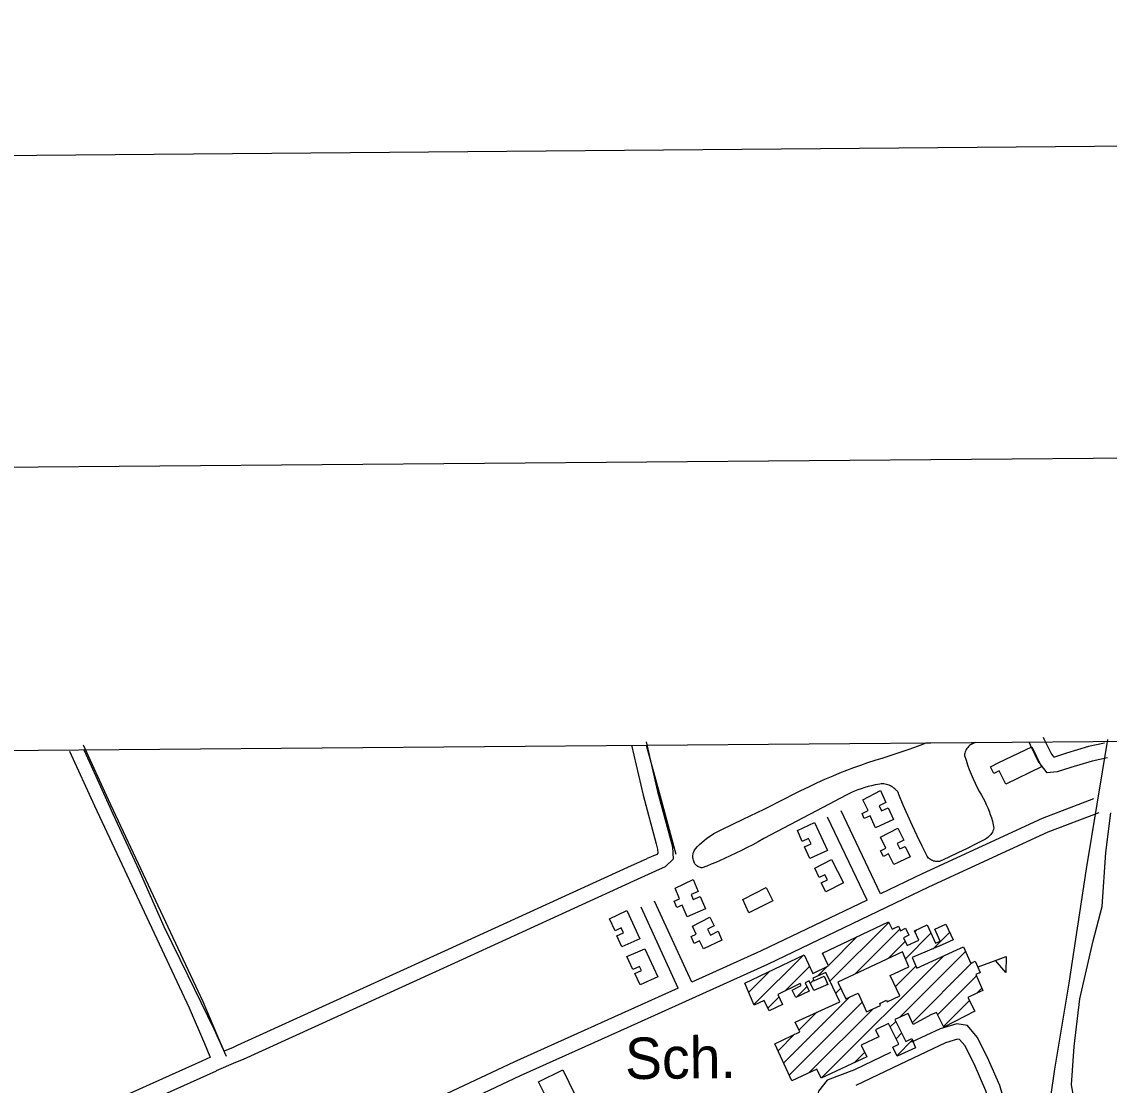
# Model space of a CAD drawing. Extents: x 3567028 to 3605064, y 510945 to 536587.
# Drawn here: x 3572503 to 3574682, y 533872 to 536003 of the extents above; entities that cross this region are included whole.
import ezdxf

# ---------------------------------------------------------------- set-up
doc = ezdxf.new("R2010")
doc.units = 0
for name, color, linetype in [('G-ANNO-NPLT', 7, 'Continuous'), ('V-ANNO-SYMB', 7, 'Continuous'), ('V-BLDG-IDEN', 7, 'Continuous'), ('V-BLDG-OTLN', 7, 'Continuous'), ('V-DTCH-CNTR', 7, 'Continuous'), ('V-GRID-FRAM', 7, 'Continuous'), ('V-ROAD-CNTR', 7, 'Continuous'), ('V-SITE-VEGE', 7, 'Continuous')]:
    doc.layers.add(name, color=color, linetype=linetype)

msp = doc.modelspace()

# ---------------------------------------------------------------- linework, layer by layer
at = {"layer": 'G-ANNO-NPLT'}
msp.add_lwpolyline([(3567815.5, 511528.3), (3604480.9, 511837.7), (3604277, 536003.5), (3567611.7, 535694.2)], close=True, dxfattribs=at)
at = {"layer": 'V-ANNO-SYMB'}
msp.add_lwpolyline([(3570560.3, 512176.6), (3603642.3, 512455.7), (3603449, 535371.4), (3570367, 535092.3), (3570560.3, 512176.6)], dxfattribs=at)
at = {"layer": 'V-BLDG-OTLN'}
for p, q in [((3574122.6, 534080.5), (3574240.5, 534198.4)), ((3574172.4, 534094.9), (3574262.4, 534185)), ((3574273.8, 534125.6), (3574324.9, 534176.8)), ((3574292.7, 534179.9), (3574297.5, 534184.6)), ((3574329.4, 534145.9), (3574362.1, 534178.6)), ((3574332.7, 534184.6), (3574333.4, 534185.2)), ((3574119.3, 534112.5), (3574176.8, 534170)), ((3574238.9, 534126.1), (3574273.4, 534160.6)), ((3573970.1, 534034.1), (3574068.5, 534132.5)), ((3574105.7, 533886.8), (3574350.7, 534131.8)), ((3574107.9, 534136.5), (3574109.3, 534137.9)), ((3574262.8, 534008.6), (3574394.3, 534140.1)), ((3574032.2, 534060.8), (3574081.8, 534110.4)), ((3574097.3, 534090.6), (3574116.8, 534110)), ((3574253.6, 534070.1), (3574295, 534111.4)), ((3574287.7, 533998.1), (3574407.4, 534117.9)), ((3574419.4, 534109.7), (3574475.7, 534130.5)), ((3573959.7, 534059), (3574001.1, 534100.4)), ((3574338.1, 534013.2), (3574416.2, 534091.2)), ((3574422.2, 534097.3), (3574423.4, 534098.4)), ((3574055.2, 534048.5), (3574076.7, 534069.9)), ((3574083.4, 534076.6), (3574089.5, 534082.8)), ((3574114.7, 534072.6), (3574117.5, 534075.4)), ((3574134, 534056.5), (3574144, 534066.5)), ((3574417.5, 534057.2), (3574427, 534066.7)), ((3573998.1, 534026.7), (3574020.3, 534048.9)), ((3574029.6, 533916.7), (3574161.2, 534048.4)), ((3574040.6, 533892.5), (3574187.1, 534038.9)), ((3574081, 533897.5), (3574209.1, 534025.6)), ((3574350.2, 533989.9), (3574402.1, 534041.8)), ((3574060.5, 533983.1), (3574095.9, 534018.5)), ((3574243.4, 533989.2), (3574254.3, 534000.1)), ((3574018.5, 533941), (3574051.7, 533974.3)), ((3574255, 533965.4), (3574266.1, 533976.5)), ((3574256.4, 533931.5), (3574288, 533963.1)), ((3574172, 533917.8), (3574192, 533937.8))]:
    msp.add_line(p, q, dxfattribs=at)
for points in [[(3574461.1, 534518.7), (3574527.3, 534550.4), (3574546.5, 534510.2), (3574474.8, 534475.9), (3574462, 534502.5), (3574450.9, 534497.2), (3574444.5, 534510.6)], [(3574188.7, 534444.4), (3574224, 534462.6), (3574234.8, 534438.8), (3574221, 534432.5), (3574225.8, 534422), (3574238.9, 534428), (3574249.6, 534404.6), (3574213.7, 534388.3), (3574202.9, 534412.1), (3574191.3, 534406.7), (3574186.8, 534416.9), (3574199, 534422.6)], [(3574057.6, 534383), (3574091.8, 534398.9), (3574117.8, 534342.7), (3574082.5, 534326.3), (3574071.6, 534349.8), (3574084.7, 534355.9), (3574079.8, 534366.6), (3574066.5, 534360.5)], [(3574223.5, 534369.7), (3574258.7, 534387.6), (3574270.6, 534363.3), (3574257.5, 534356.9), (3574262.9, 534345.9), (3574273.4, 534350.9), (3574283.4, 534330.3), (3574250.3, 534314.3), (3574239.8, 534335.9), (3574229.7, 534330.8), (3574224.1, 534342.1), (3574234.8, 534347.5)], [(3574092, 534307.5), (3574125.8, 534324.8), (3574149.7, 534278.2), (3574114, 534259.9), (3574104.9, 534277.6), (3574117.5, 534284.1), (3574112.3, 534294.2), (3574101.1, 534288.5)], [(3573812, 534267), (3573848.2, 534284.5), (3573858.3, 534260.5), (3573844.2, 534254.5), (3573848.4, 534244.6), (3573862.7, 534250.7), (3573873.4, 534225.6), (3573836.5, 534209.9), (3573826.4, 534233.4), (3573815.3, 534228.7), (3573810.3, 534241), (3573821.2, 534245.7)], [(3573947.8, 534244.6), (3573994.8, 534268.4), (3574008.2, 534242), (3573959.8, 534217.5)], [(3573715.6, 534222.3), (3573741.3, 534165.6), (3573705.7, 534149.5), (3573695.5, 534171.9), (3573708.5, 534177.9), (3573704.2, 534187.5), (3573691.7, 534181.8), (3573680.9, 534205.6)], [(3573847.1, 534191.3), (3573881.9, 534209.1), (3573890.4, 534191.9), (3573877.1, 534185.3), (3573883, 534173.3), (3573898.7, 534181), (3573906.1, 534163), (3573869, 534145.5), (3573861, 534161.6), (3573850.4, 534156.6), (3573844.1, 534170.5), (3573854.4, 534175.3)], [(3574142, 534039.6), (3574114.4, 534097.9), (3574087.9, 534086.5), (3574090, 534081.6), (3574110.6, 534091.1), (3574118.1, 534074), (3574090.4, 534062.2), (3574080.8, 534081.7), (3574072.9, 534077.8), (3574081, 534061), (3574054.2, 534048), (3574046.9, 534063.1), (3574065, 534071.8), (3574063, 534075.9), (3574017.9, 534053.8), (3574027.5, 534034.2), (3574000.8, 534021.2), (3573990.5, 534042.2), (3573970.8, 534032.5), (3573952.1, 534077.1), (3574070.8, 534133.6), (3574088.4, 534096.5), (3574119.8, 534111.5), (3574107.6, 534137.1), (3574239.7, 534200), (3574247, 534184.8), (3574259.7, 534190.8), (3574263.9, 534181.9), (3574274.1, 534186.8), (3574280.8, 534172.7), (3574270.1, 534167.7), (3574277.3, 534152.3), (3574300.5, 534163), (3574291.7, 534182), (3574317.1, 534193.7), (3574334.1, 534156.9), (3574343.5, 534161.2), (3574332.6, 534184.8), (3574354.5, 534195), (3574369.2, 534163.4), (3574347.4, 534153.3), (3574287.4, 534128.5), (3574296.9, 534107.1), (3574377.1, 534143.9), (3574390, 534149.9), (3574404.7, 534116.4), (3574413.5, 534121.1), (3574423.6, 534097.9), (3574415, 534093.9), (3574429, 534062.3), (3574417, 534057), (3574398.9, 534047.8), (3574413.2, 534020.6), (3574350.9, 533988.5), (3574335.8, 534017.7), (3574324.9, 534013.6), (3574289.5, 533994.3), (3574279.2, 534016.1), (3574252.5, 534003.8), (3574274.3, 533960), (3574286.8, 533966.2), (3574294.3, 533947.2), (3574256.9, 533930.4), (3574248.6, 533948.5), (3574260.5, 533954.3), (3574239.9, 533996.3), (3574213.6, 533983.6), (3574220.5, 533969.2), (3574184.9, 533952.3), (3574196.2, 533929.1), (3574105.1, 533886.5), (3574096.4, 533904.6), (3574045.8, 533881.1), (3574012.2, 533954.9), (3574062.4, 533979.5), (3574052.7, 533998.6)], [(3573751.2, 534145.9), (3573777.5, 534089.8), (3573742.3, 534073.3), (3573731.6, 534096.1), (3573744.7, 534102.3), (3573741, 534110.2), (3573727.6, 534103.9), (3573715.3, 534130.3)], [(3574154.1, 534045.1), (3574179.1, 534056.6), (3574195.7, 534019.6), (3574223.9, 534032.2), (3574222.3, 534036.1), (3574235.7, 534042.9), (3574237.5, 534039.4), (3574262.8, 534051.1), (3574243, 534092), (3574280.6, 534109.8), (3574267.8, 534139.6), (3574138.2, 534078.9)], [(3574475.7, 534130.5), (3574475.2, 534098.4), (3574454, 534122.5)], [(3573538.5, 533879.4), (3573586.8, 533902.9), (3573622.4, 533830), (3573579.8, 533809.2), (3573568.7, 533832), (3573579.9, 533837.5), (3573572.6, 533852.6), (3573555.4, 533844.1)]]:
    msp.add_lwpolyline(points, close=True, dxfattribs=at)
at = {"layer": 'V-DTCH-CNTR'}
for points in [[(3573754.1, 534553.9), (3573782.4, 534451.4), (3573813.4, 534335.6)], [(3572626.8, 534544.4), (3572638.4, 534519.4), (3572685.4, 534415.9), (3572737, 534304), (3572787.1, 534190.6), (3572835.3, 534091.9), (3572887.8, 533985.1), (3572912.4, 533930.8)]]:
    msp.add_lwpolyline(points, dxfattribs=at)
at = {"layer": 'V-GRID-FRAM'}
msp.add_lwpolyline([(3571081.5, 534531.3), (3602744.1, 534798.4), (3602905.4, 516616.2), (3571226.9, 516349), (3571081.5, 534531.3)], dxfattribs=at)
at = {"layer": 'V-ROAD-CNTR'}
for points in [[(3574672.8, 534557.6), (3574640.6, 534551), (3574596.6, 534537.4), (3574572.5, 534529.7), (3574572, 534529.7), (3574565.7, 534537.8), (3574552, 534565.8), (3574550.8, 534568.9)], [(3572895.8, 533969.9), (3572866.4, 534039.2), (3572676.4, 534444), (3572626.2, 534553.7)], [(3573724.8, 534553.6), (3573747.8, 534453.4), (3573774.2, 534355.8)], [(3573754.1, 534560.3), (3573776.9, 534460.7), (3573805, 534357.2)], [(3574678.8, 534528.2), (3574648.1, 534521.9), (3574605.6, 534508.7), (3574578.2, 534500), (3574558.1, 534498.6), (3574540.1, 534521.9), (3574524.4, 534554), (3574522.7, 534558.5)], [(3574564.9, 533849.2), (3574573.4, 533904.5), (3574602, 534076.5), (3574636.4, 534305.7), (3574679.5, 534564.9)], [(3572869.5, 533955), (3572839, 534027), (3572649.1, 534431.4), (3572599, 534541.2)], [(3574650.7, 534446.1), (3574547.7, 534407), (3574307.5, 534296), (3574223.9, 534256)], [(3574661.4, 534418), (3574559.4, 534379.3), (3574320.3, 534268.9), (3573997.4, 534114.4), (3573702.9, 533981.6), (3573501.3, 533891.1), (3573365.8, 533827.2), (3573322.7, 533814.8), (3573267.6, 533804.2), (3573201.7, 533799.9), (3573152.5, 533779.7), (3573102.2, 533756.7), (3573041.2, 533719.5), (3573016.9, 533699.1), (3572995.3, 533654.6), (3572978, 533599.7), (3572973.8, 533588.2)], [(3574223.9, 534256), (3574144.9, 534422.1)], [(3574196.8, 534243.1), (3574117.8, 534409.2)], [(3573774.2, 534355.8), (3573777.1, 534345.2), (3573777.7, 534337.2), (3573775.3, 534334.9), (3573756.3, 534326.5)], [(3573805, 534357.2), (3573806.9, 534350.1), (3573808.5, 534325.2), (3573792.3, 534309.7), (3573772.7, 534301)], [(3573755.5, 534326.1), (3573716.6, 534308.9), (3573357.4, 534144), (3572934.6, 533951.6), (3572926.2, 533948)], [(3573772.7, 534301), (3573728.9, 534281.5), (3573369.9, 534116.7), (3572946.7, 533924.1), (3572931.2, 533917.5)], [(3573845.6, 534078.9), (3573771.1, 534241.4)], [(3574196.8, 534243.1), (3573984.7, 534141.6), (3573845.6, 534078.9)], [(3573818.2, 534066.5), (3573743.8, 534228.9)], [(3573818.2, 534066.5), (3573690.6, 534009), (3573488.8, 533918.4), (3573355.2, 533855.4), (3573315.7, 533844), (3573263.7, 533834), (3573194.9, 533829.6), (3573140.5, 533807.2), (3573088.1, 533783.3), (3573023.7, 533743.9), (3572993.5, 533718.6)], [(3574482.9, 533802.8), (3574463, 533871.5), (3574438.6, 533927.7), (3574417.8, 533968.9), (3574397.9, 533991.7), (3574376.5, 533995.4), (3574343.4, 533985.6), (3574285.9, 533958.3)], [(3572926.2, 533948), (3572908.3, 533940.4), (3572895.8, 533969.9)], [(3574455.1, 533791.1), (3574434.7, 533861.3), (3574411.4, 533914.9), (3574392.7, 533952), (3574382.2, 533964), (3574378.3, 533964.7), (3574354.1, 533957.5), (3574276.7, 533920.7), (3574174.7, 533871.5)], [(3572880.6, 533929), (3572869.5, 533955)], [(3574243.7, 533938.1), (3574171.4, 533903.3), (3574116.8, 533882.1), (3574099.5, 533860.4), (3574095.4, 533844.5), (3574095.7, 533824.8), (3574107.8, 533799.8), (3574136.3, 533736.7), (3574175, 533665.4)], [(3572863.5, 533920.6), (3572265, 533652.1), (3571966.8, 533516.6)], [(3572880.8, 533928.3), (3572863.5, 533920.6)], [(3572931.2, 533917.5), (3572892.4, 533901)], [(3572892.5, 533900.7), (3572277.3, 533624.7), (3571983, 533491)]]:
    msp.add_lwpolyline(points, dxfattribs=at)
at = {"layer": 'V-SITE-VEGE'}
for p, q in [((3574277, 534544.3), (3574292.8, 534550)), ((3574292.8, 534550), (3574308.6, 534555.9)), ((3574308.6, 534555.9), (3574315.6, 534558.6)), ((3574315.6, 534558.6), (3574413.4, 534559.4)), ((3574397.1, 534547.3), (3574395.8, 534545.1)), ((3574398.6, 534549.3), (3574397.1, 534547.3)), ((3574400.2, 534551.2), (3574398.6, 534549.3)), ((3574402, 534553), (3574400.2, 534551.2)), ((3574403.9, 534554.7), (3574402, 534553)), ((3574413.4, 534559.4), (3574403.9, 534554.7)), ((3574212.9, 534523.5), (3574229, 534528.4)), ((3574229, 534528.4), (3574245.1, 534533.5)), ((3574245.1, 534533.5), (3574261.1, 534538.8)), ((3574261.1, 534538.8), (3574277, 534544.3)), ((3574392.5, 534535.5), (3574392.2, 534533)), ((3574392.2, 534533), (3574395.2, 534523.6)), ((3574393, 534538), (3574392.5, 534535.5)), ((3574393.7, 534540.4), (3574393, 534538)), ((3574394.7, 534542.8), (3574393.7, 534540.4)), ((3574395.8, 534545.1), (3574394.7, 534542.8)), ((3574142.6, 534498.2), (3574156.5, 534503.6)), ((3574156.5, 534503.6), (3574170.5, 534508.9)), ((3574170.5, 534508.9), (3574184.6, 534514)), ((3574184.6, 534514), (3574198.7, 534518.8)), ((3574198.7, 534518.8), (3574212.9, 534523.5)), ((3574395.2, 534523.6), (3574398.4, 534514.2)), ((3574398.4, 534514.2), (3574401.8, 534504.9)), ((3574401.8, 534504.9), (3574405.5, 534495.7)), ((3574096.3, 534478.1), (3574112.5, 534485.4)), ((3574112.5, 534485.4), (3574128.8, 534492.5)), ((3574128.8, 534492.5), (3574142.6, 534498.2)), ((3574405.5, 534495.7), (3574409.4, 534486.6)), ((3574409.4, 534486.6), (3574413.5, 534477.6)), ((3574048.3, 534454.8), (3574064.2, 534462.7)), ((3574064.2, 534462.7), (3574080.2, 534470.5)), ((3574080.2, 534470.5), (3574096.3, 534478.1)), ((3574165.4, 534458.6), (3574158.9, 534455.6)), ((3574172, 534461.4), (3574165.4, 534458.6)), ((3574178.7, 534464), (3574172, 534461.4)), ((3574185.4, 534466.3), (3574178.7, 534464)), ((3574192.2, 534468.6), (3574185.4, 534466.3)), ((3574199.1, 534470.6), (3574192.2, 534468.6)), ((3574206, 534472.4), (3574199.1, 534470.6)), ((3574213, 534474), (3574206, 534472.4)), ((3574222.6, 534475.9), (3574213, 534474)), ((3574225.3, 534476.1), (3574222.6, 534475.9)), ((3574228, 534476.2), (3574225.3, 534476.1)), ((3574230.7, 534476.1), (3574228, 534476.2)), ((3574233.4, 534475.7), (3574230.7, 534476.1)), ((3574236.1, 534475.2), (3574233.4, 534475.7)), ((3574238.7, 534474.4), (3574236.1, 534475.2)), ((3574241.2, 534473.5), (3574238.7, 534474.4)), ((3574243.7, 534472.3), (3574241.2, 534473.5)), ((3574246, 534471), (3574243.7, 534472.3)), ((3574248.3, 534469.5), (3574246, 534471)), ((3574250.4, 534467.8), (3574248.3, 534469.5)), ((3574252.4, 534466), (3574250.4, 534467.8)), ((3574254.3, 534464), (3574252.4, 534466)), ((3574255.6, 534463.1), (3574254.3, 534464)), ((3574256.9, 534462), (3574255.6, 534463.1)), ((3574258, 534460.7), (3574256.9, 534462)), ((3574258.9, 534459.3), (3574258, 534460.7)), ((3574259.6, 534457.8), (3574258.9, 534459.3)), ((3574413.5, 534477.6), (3574417.8, 534468.7)), ((3574417.8, 534468.7), (3574422.3, 534459.9)), ((3574422.3, 534459.9), (3574426, 534453.8)), ((3574133.8, 534442), (3573989.9, 534366.6)), ((3573990.5, 534425.8), (3574032.5, 534446.6)), ((3574032.5, 534446.6), (3574048.3, 534454.8)), ((3574139.9, 534445.7), (3574133.8, 534442)), ((3574146.2, 534449.2), (3574139.9, 534445.7)), ((3574152.5, 534452.5), (3574146.2, 534449.2)), ((3574158.9, 534455.6), (3574152.5, 534452.5)), ((3574260.1, 534456.2), (3574259.6, 534457.8)), ((3574260.5, 534454.6), (3574260.1, 534456.2)), ((3574269.3, 534433.7), (3574260.5, 534454.6)), ((3574426, 534453.8), (3574429.5, 534447.6)), ((3574429.5, 534447.6), (3574432.8, 534441.2)), ((3574432.8, 534441.2), (3574435.9, 534434.8)), ((3573948.3, 534405.2), (3573990.5, 534425.8)), ((3574278.4, 534413), (3574269.3, 534433.7)), ((3574435.9, 534434.8), (3574438.7, 534428.2)), ((3574438.7, 534428.2), (3574441.4, 534421.6)), ((3574441.4, 534421.6), (3574443.8, 534414.9)), ((3574443.8, 534414.9), (3574446, 534408.1)), ((3574675.3, 534338.9), (3574685.2, 534418.4)), ((3573906.1, 534384.8), (3573948.3, 534405.2)), ((3574287.8, 534392.3), (3574278.4, 534413)), ((3574446, 534408.1), (3574448, 534401.2)), ((3574448, 534401.2), (3574449.7, 534394.3)), ((3574449.7, 534394.3), (3574451.2, 534387.3)), ((3573879.8, 534369.9), (3573884.8, 534373.3)), ((3573884.8, 534373.3), (3573890, 534376.5)), ((3573890, 534376.5), (3573895.3, 534379.4)), ((3573895.3, 534379.4), (3573900.6, 534382.2)), ((3573900.6, 534382.2), (3573906.1, 534384.8)), ((3574297.3, 534371.8), (3574287.8, 534392.3)), ((3574307.1, 534351.3), (3574297.3, 534371.8)), ((3574443, 534372.5), (3574441, 534370.4)), ((3574444.8, 534374.7), (3574443, 534372.5)), ((3574446.5, 534377), (3574444.8, 534374.7)), ((3574448, 534379.4), (3574446.5, 534377)), ((3574449.2, 534382), (3574448, 534379.4)), ((3574450.3, 534384.6), (3574449.2, 534382)), ((3574451.2, 534387.3), (3574450.3, 534384.6)), ((3573852.7, 534346), (3573856.8, 534350.4)), ((3573856.8, 534350.4), (3573861.1, 534354.6)), ((3573861.1, 534354.6), (3573865.6, 534358.7)), ((3573865.6, 534358.7), (3573870.2, 534362.6)), ((3573870.2, 534362.6), (3573874.9, 534366.4)), ((3573874.9, 534366.4), (3573879.8, 534369.9)), ((3573967.8, 534354.3), (3573956.7, 534348.4)), ((3573978.9, 534360.3), (3573967.8, 534354.3)), ((3573989.9, 534366.6), (3573978.9, 534360.3)), ((3574317.1, 534331), (3574307.1, 534351.3)), ((3574415.9, 534356), (3574397.5, 534346.8)), ((3574434.2, 534365.3), (3574415.9, 534356)), ((3574436.6, 534366.8), (3574434.2, 534365.3)), ((3574438.9, 534368.6), (3574436.6, 534366.8)), ((3574441, 534370.4), (3574438.9, 534368.6)), ((3573847.7, 534330.4), (3573847.8, 534332.8)), ((3573847.9, 534328.1), (3573847.7, 534330.4)), ((3573847.8, 534332.8), (3573848.1, 534335.1)), ((3573848.2, 534325.7), (3573847.9, 534328.1)), ((3573848.1, 534335.1), (3573848.6, 534337.5)), ((3573848.6, 534337.5), (3573849.4, 534339.7)), ((3573849.4, 534339.7), (3573850.3, 534341.9)), ((3573850.3, 534341.9), (3573851.4, 534344)), ((3573851.4, 534344), (3573852.7, 534346)), ((3573922.5, 534331.8), (3573911, 534326.7)), ((3573934, 534337.2), (3573922.5, 534331.8)), ((3573945.4, 534342.7), (3573934, 534337.2)), ((3573956.7, 534348.4), (3573945.4, 534342.7)), ((3574318.6, 534329.2), (3574317.1, 534331)), ((3574320.2, 534327.5), (3574318.6, 534329.2)), ((3574360.5, 534329.1), (3574341.9, 534320.6)), ((3574379.1, 534337.9), (3574360.5, 534329.1)), ((3574397.5, 534346.8), (3574379.1, 534337.9)), ((3574668.1, 534230.5), (3574675.3, 534338.9)), ((3573848.7, 534323.4), (3573848.2, 534325.7)), ((3573850.1, 534319.3), (3573848.7, 534323.4)), ((3573850.9, 534317.6), (3573850.1, 534319.3)), ((3573851.9, 534315.9), (3573850.9, 534317.6)), ((3573853.1, 534314.4), (3573851.9, 534315.9)), ((3573854.4, 534313), (3573853.1, 534314.4)), ((3573855.9, 534311.8), (3573854.4, 534313)), ((3573857.4, 534310.7), (3573855.9, 534311.8)), ((3573859.1, 534309.8), (3573857.4, 534310.7)), ((3573860.9, 534309), (3573859.1, 534309.8)), ((3573862.8, 534308.5), (3573860.9, 534309)), ((3573864.7, 534308.2), (3573862.8, 534308.5)), ((3573866.6, 534308), (3573864.7, 534308.2)), ((3573875.6, 534311.4), (3573866.6, 534308)), ((3573884.6, 534315), (3573875.6, 534311.4)), ((3573893.5, 534318.7), (3573884.6, 534315)), ((3573902.3, 534322.6), (3573893.5, 534318.7)), ((3573911, 534326.7), (3573902.3, 534322.6)), ((3574322, 534326), (3574320.2, 534327.5)), ((3574323.9, 534324.6), (3574322, 534326)), ((3574326, 534323.4), (3574323.9, 534324.6)), ((3574328.1, 534322.4), (3574326, 534323.4)), ((3574330.3, 534321.6), (3574328.1, 534322.4)), ((3574332.6, 534321), (3574330.3, 534321.6)), ((3574334.9, 534320.6), (3574332.6, 534321)), ((3574337.2, 534320.4), (3574334.9, 534320.6)), ((3574339.6, 534320.4), (3574337.2, 534320.4)), ((3574341.9, 534320.6), (3574339.6, 534320.4)), ((3574650.4, 534161.6), (3574668.1, 534230.5)), ((3574623.3, 534045.4), (3574650.4, 534161.6)), ((3574612, 533950), (3574623.3, 534045.4)), ((3574606.5, 533872.9), (3574612, 533950)), ((3574611.1, 533847), (3574606.5, 533872.9))]:
    msp.add_line(p, q, dxfattribs=at)

# ---------------------------------------------------------------- texts
at = {"layer": 'V-BLDG-IDEN'}
msp.add_text('Sch.', height=83, rotation=0.555, dxfattribs=at).set_placement((3573712.2, 533884.5))

doc.saveas('drawing.dxf')
